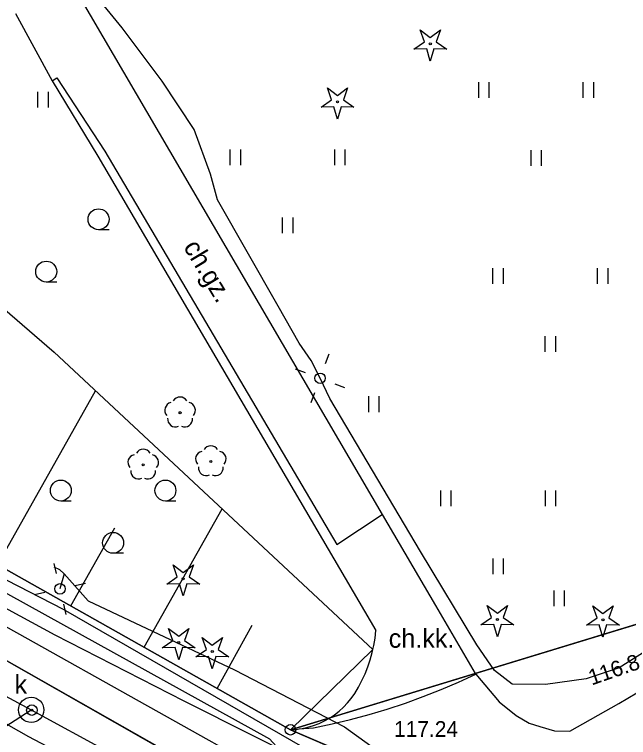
# Model space of a CAD drawing. Extents: x 6434771 to 6436222, y 5663454 to 5664782.
# Drawn here: x 6435057.69 to 6435087.04, y 5664004.67 to 5664039.23 of the extents above; entities that cross this region are included whole.
import ezdxf

# ---------------------------------------------------------------- set-up
doc = ezdxf.new("R2010")
doc.units = 0
for name, color, linetype in [('Warstwa 1', 7, 'Continuous'), ('Warstwa 10', 7, 'Continuous'), ('Warstwa 11', 7, 'Continuous'), ('Warstwa 12', 7, 'Continuous'), ('Warstwa 14', 7, 'Continuous'), ('Warstwa 15', 7, 'Continuous'), ('Warstwa 2', 7, 'Continuous'), ('Warstwa 20', 7, 'Continuous'), ('Warstwa 21', 7, 'Continuous'), ('Warstwa 4', 7, 'Continuous'), ('Warstwa 5', 7, 'Continuous'), ('Warstwa 6', 7, 'Continuous'), ('Warstwa 7', 7, 'Continuous'), ('Warstwa 8', 7, 'Continuous'), ('Warstwa 9', 7, 'Continuous')]:
    doc.layers.add(name, color=color, linetype=linetype)

msp = doc.modelspace()

# ---------------------------------------------------------------- linework, layer by layer
at = {"layer": 'Warstwa 1'}
for p, q in [((6435011.285, 5664038.642), (6435070.884, 5664005.038)), ((6435011.285, 5664038.642), (6435070.884, 5664005.038)), ((6435070.884, 5664005.038), (6435088.902, 5664010.531)), ((6435070.884, 5664005.038), (6435088.902, 5664010.531)), ((6435070.884, 5664005.038), (6435120.043, 5663983.972)), ((6435070.884, 5664005.038), (6435120.043, 5663983.972))]:
    msp.add_line(p, q, dxfattribs=at)
at = {"layer": 'Warstwa 10'}
for p, q in [((6434958.888, 5664068.218), (6435070.884, 5664005.038)), ((6435056.553, 5664025.71), (6435059.584, 5664023.09)), ((6435059.584, 5664023.09), (6435074.827, 5664008.87)), ((6435056.884, 5664012.936), (6435061.569, 5664021.238)), ((6435063.884, 5664008.987), (6435067.615, 5664015.599)), ((6435060.385, 5664010.962), (6435062.488, 5664014.691)), ((6435067.383, 5664007.013), (6435069.058, 5664010.032)), ((6435070.884, 5664005.038), (6435074.827, 5664008.87)), ((6435070.884, 5664005.038), (6435074.827, 5664008.87))]:
    msp.add_line(p, q, dxfattribs=at)
msp.add_lwpolyline([(6434957.278, 5664085.628), (6434956.006, 5664082.103), (6434955.669, 5664077.427), (6434956.205, 5664069.64), (6434958.747, 5664067.252), (6434998.275, 5664044.633), (6435039.608, 5664021.298), (6435060.023, 5664010.8), (6435071.579, 5664004.164), (6435087.417, 5663995.484)], dxfattribs=at)
for points in [[(6435076.785, 5664037.57), (6435077.287, 5664037.917), (6435077.085, 5664038.493), (6435077.57, 5664038.123), (6435078.055, 5664038.493), (6435077.853, 5664037.917), (6435078.355, 5664037.57), (6435077.745, 5664037.584), (6435077.57, 5664037), (6435077.395, 5664037.584)], [(6435072.347, 5664034.797), (6435072.849, 5664035.144), (6435072.647, 5664035.72), (6435073.132, 5664035.35), (6435073.617, 5664035.72), (6435073.415, 5664035.144), (6435073.917, 5664034.797), (6435073.307, 5664034.811), (6435073.132, 5664034.227), (6435072.957, 5664034.811)], [(6435064.975, 5664012.004), (6435065.477, 5664012.351), (6435065.275, 5664012.927), (6435065.76, 5664012.557), (6435066.245, 5664012.927), (6435066.043, 5664012.351), (6435066.545, 5664012.004), (6435065.935, 5664012.018), (6435065.76, 5664011.434), (6435065.585, 5664012.018)], [(6435079.99, 5664010.055), (6435080.492, 5664010.402), (6435080.29, 5664010.978), (6435080.775, 5664010.608), (6435081.26, 5664010.978), (6435081.058, 5664010.402), (6435081.56, 5664010.055), (6435080.95, 5664010.069), (6435080.775, 5664009.485), (6435080.6, 5664010.069)], [(6435085.038, 5664010.037), (6435085.54, 5664010.384), (6435085.338, 5664010.96), (6435085.823, 5664010.59), (6435086.308, 5664010.96), (6435086.106, 5664010.384), (6435086.608, 5664010.037), (6435085.998, 5664010.051), (6435085.823, 5664009.467), (6435085.648, 5664010.051)], [(6435064.759, 5664008.958), (6435065.261, 5664009.305), (6435065.059, 5664009.881), (6435065.544, 5664009.511), (6435066.029, 5664009.881), (6435065.827, 5664009.305), (6435066.329, 5664008.958), (6435065.719, 5664008.972), (6435065.544, 5664008.388), (6435065.369, 5664008.972)], [(6435066.364, 5664008.529), (6435066.866, 5664008.876), (6435066.664, 5664009.452), (6435067.149, 5664009.082), (6435067.634, 5664009.452), (6435067.432, 5664008.876), (6435067.934, 5664008.529), (6435067.324, 5664008.543), (6435067.149, 5664007.959), (6435066.974, 5664008.543)]]:
    msp.add_lwpolyline(points, close=True, dxfattribs=at)
for centre, radius in [((6435077.57, 5664037.825), 0.05), ((6435073.132, 5664035.052), 0.05), ((6435065.76, 5664012.259), 0.05), ((6435080.775, 5664010.31), 0.05), ((6435085.823, 5664010.292), 0.05), ((6435065.544, 5664009.213), 0.05), ((6435067.149, 5664008.784), 0.05), ((6435070.884, 5664005.038), 0.25)]:
    msp.add_circle(centre, radius, dxfattribs=at)
at = {"layer": 'Warstwa 11'}
for centre in [(6435065.607, 5664020.193), (6435063.847, 5664017.704), (6435067.079, 5664017.865)]:
    msp.add_circle(centre, 0.05, dxfattribs=at)
for centre, start, end in [((6435065.607, 5664020.568), 30.1471, 149.8529), ((6435065.25, 5664020.309), 102.1471, 221.8529), ((6435065.964, 5664020.309), 318.1471, 77.8529), ((6435065.387, 5664019.89), 174.1471, 293.8529), ((6435065.827, 5664019.89), 246.1471, 5.8529), ((6435063.847, 5664018.079), 30.1471, 149.8529), ((6435067.079, 5664018.24), 30.1471, 149.8529), ((6435063.49, 5664017.82), 102.1471, 221.8529), ((6435064.204, 5664017.82), 318.1471, 77.8529), ((6435066.722, 5664017.981), 102.1471, 221.8529), ((6435067.436, 5664017.981), 318.1471, 77.8529), ((6435063.627, 5664017.401), 174.1471, 293.8529), ((6435064.067, 5664017.401), 246.1471, 5.8529), ((6435066.859, 5664017.562), 174.1471, 293.8529), ((6435067.299, 5664017.562), 246.1471, 5.8529)]:
    msp.add_arc(centre, 0.375, start, end, dxfattribs=at)
at = {"layer": 'Warstwa 12'}
for points in [[(6434955.424, 5664107.808), (6434955.42, 5664107.13), (6434955.35, 5664106.73), (6434954.08, 5664104.27), (6434950.89, 5664100.97), (6434957.06, 5664088.94), (6434955.1, 5664084.25), (6434954.64, 5664077.68), (6434954.42, 5664077.06), (6434954.6, 5664076.43), (6434956.16, 5664068.01), (6435007.47, 5664038.56), (6435008.58, 5664038.52), (6435069.89, 5664004.61), (6435071.25, 5664003.11), (6435083.95, 5663996.72), (6435086.33, 5663998.08), (6435116.04, 5663981.22), (6435116.39, 5663980.605)], [(6435145.416, 5663965.523), (6435131.892, 5663973.134), (6435121.956, 5663978.76), (6435118.167, 5663980.884), (6435116.886, 5663981.615), (6435116.214, 5663981.95), (6435111.258, 5663983.451), (6435109.878, 5663982.721), (6435106.161, 5663984.541), (6435100.509, 5663987.262), (6435094.259, 5663992.186), (6435082.196, 5663998.174), (6435065.808, 5664006.401), (6435059.638, 5664009.555), (6435039.16, 5664020.663), (6434998.052, 5664044.242), (6434958.452, 5664066.903), (6434956.205, 5664069.64), (6434955.669, 5664077.427), (6434956.006, 5664082.103), (6434957.278, 5664085.628)], [(6434953.759, 5664072.48), (6434954.31, 5664070.893), (6434955.674, 5664067.077), (6434985.96, 5664050.029), (6434986.729, 5664049.597), (6435026.468, 5664027.217), (6435070.315, 5664002.675), (6435074.564, 5664000.044), (6435079.582, 5664002.333), (6435082.419, 5664003.729), (6435083.203, 5664003.199), (6435096.876, 5663995.093), (6435102.637, 5663991.843), (6435114.456, 5663985.09), (6435115.679, 5663984.435), (6435122.968, 5663980.237), (6435121.551, 5663977.954), (6435138.894, 5663968.174), (6435150.508, 5663961.813), (6435176.566, 5663946.547), (6435178.808, 5663945.26)], [(6434993.035, 5664044.543), (6435018.419, 5664030.685), (6435033.13, 5664022.337), (6435033, 5664019.087), (6435058.363, 5664004.724), (6435066.404, 5664000.479), (6435081.671, 5663992.367)], [(6435088.011, 5664008.9), (6435086.601, 5664008.001), (6435085.018, 5664007.475), (6435083.075, 5664007.202), (6435081.487, 5664007.221), (6435080.633, 5664007.879), (6435079.787, 5664009.101), (6435077.095, 5664013.553), (6435072.768, 5664020.88), (6435072.301, 5664021.84), (6435071.879, 5664022.682), (6435071.297, 5664023.524), (6435070.295, 5664025.288), (6435067.399, 5664030.374), (6435067.064, 5664031.59), (6435066.283, 5664033.729), (6435064.749, 5664036.037), (6435062.842, 5664038.593), (6435061.409, 5664040.362)], [(6435059.578, 5664012.821), (6435059.843, 5664012.701), (6435060.072, 5664012.488)], [(6435060.072, 5664012.488), (6435059.868, 5664011.773)], [(6435060.072, 5664012.488), (6435061.208, 5664011.205), (6435068.205, 5664007.902), (6435073.461, 5664005.179), (6435081.418, 5663999.445), (6435082.725, 5663998.466)]]:
    msp.add_lwpolyline(points, dxfattribs=at)
at = {"layer": 'Warstwa 14'}
msp.add_circle((6435058.524, 5664005.978), 0.045, dxfattribs=at)
at = {"layer": 'Warstwa 15'}
msp.add_circle((6435058.494, 5664005.989), 0.606, dxfattribs=at)
at = {"layer": 'Warstwa 2'}
for centre in [(6435072.301, 5664021.84), (6435059.868, 5664011.773)]:
    msp.add_circle(centre, 0.25, dxfattribs=at)
at = {"layer": 'Warstwa 20'}
msp.add_line((6434958.888, 5664068.218), (6435070.884, 5664005.038), dxfattribs=at)
at = {"layer": 'Warstwa 21'}
for p, q in [((6435056.553, 5664025.71), (6435059.584, 5664023.09)), ((6435059.584, 5664023.09), (6435074.827, 5664008.87))]:
    msp.add_line(p, q, dxfattribs=at)
at = {"layer": 'Warstwa 4'}
for points in [[(6435072.563, 5664022.543), (6435072.737, 5664023.011)], [(6435071.598, 5664022.102), (6435071.13, 5664022.276)], [(6435073.004, 5664021.578), (6435073.472, 5664021.404)], [(6435072.039, 5664021.137), (6435071.865, 5664020.669)], [(6435059.7, 5664012.504), (6435059.587, 5664012.991)], [(6435060.599, 5664011.941), (6435061.086, 5664012.054)], [(6435059.137, 5664011.605), (6435058.65, 5664011.492)], [(6435060.036, 5664011.042), (6435060.149, 5664010.555)]]:
    msp.add_lwpolyline(points, dxfattribs=at)
msp.add_circle((6435058.524, 5664005.978), 0.25, dxfattribs=at)
at = {"layer": 'Warstwa 5'}
for p, q in [((6435060.503, 5664040.576), (6435075.274, 5664015.33)), ((6435057.747, 5664039.269), (6435059.498, 5664036.048)), ((6435059.498, 5664036.048), (6435061.675, 5664032.451)), ((6435079.882, 5664035.239), (6435079.882, 5664035.989)), ((6435080.382, 5664035.239), (6435080.382, 5664035.989)), ((6435084.882, 5664035.239), (6435084.882, 5664035.989)), ((6435085.382, 5664035.239), (6435085.382, 5664035.989)), ((6435058.814, 5664034.776), (6435058.814, 5664035.526)), ((6435059.314, 5664034.776), (6435059.314, 5664035.526)), ((6435068.007, 5664032.027), (6435068.007, 5664032.777)), ((6435068.507, 5664032.027), (6435068.507, 5664032.777)), ((6435073.007, 5664032.027), (6435073.007, 5664032.777)), ((6435073.507, 5664032.027), (6435073.507, 5664032.777)), ((6435082.382, 5664031.989), (6435082.382, 5664032.739)), ((6435082.882, 5664031.989), (6435082.882, 5664032.739)), ((6435061.675, 5664032.451), (6435074.972, 5664009.779)), ((6435070.507, 5664028.777), (6435070.507, 5664029.527)), ((6435071.007, 5664028.777), (6435071.007, 5664029.527)), ((6435080.564, 5664026.349), (6435080.564, 5664027.099)), ((6435081.064, 5664026.349), (6435081.064, 5664027.099)), ((6435085.564, 5664026.349), (6435085.564, 5664027.099)), ((6435086.064, 5664026.349), (6435086.064, 5664027.099)), ((6435056.553, 5664025.71), (6435059.584, 5664023.09)), ((6435083.064, 5664023.099), (6435083.064, 5664023.849)), ((6435083.564, 5664023.099), (6435083.564, 5664023.849)), ((6435059.584, 5664023.09), (6435074.825, 5664008.871)), ((6435074.627, 5664020.227), (6435074.627, 5664020.977)), ((6435075.127, 5664020.227), (6435075.127, 5664020.977)), ((6435078.068, 5664015.723), (6435078.068, 5664016.473)), ((6435078.568, 5664015.723), (6435078.568, 5664016.473)), ((6435083.068, 5664015.723), (6435083.068, 5664016.473)), ((6435083.568, 5664015.723), (6435083.568, 5664016.473)), ((6435075.274, 5664015.33), (6435077.817, 5664010.985)), ((6435080.568, 5664012.473), (6435080.568, 5664013.223)), ((6435081.068, 5664012.473), (6435081.068, 5664013.223)), ((6435083.49, 5664010.942), (6435083.49, 5664011.692)), ((6435083.99, 5664010.942), (6435083.99, 5664011.692)), ((6435077.817, 5664010.985), (6435079.717, 5664007.732)), ((6435074.931, 5664009.425), (6435074.972, 5664009.779)), ((6435074.871, 5664009.074), (6435074.931, 5664009.425)), ((6435074.825, 5664008.871), (6435074.871, 5664009.074)), ((6435086.577, 5664006.3), (6435091.334, 5664009.095)), ((6435079.717, 5664007.732), (6435079.744, 5664007.7)), ((6435079.744, 5664007.7), (6435080.853, 5664006.369)), ((6435080.853, 5664006.369), (6435081.669, 5664005.717)), ((6435084.244, 5664004.978), (6435086.577, 5664006.3)), ((6435081.669, 5664005.717), (6435082.289, 5664005.355)), ((6435082.289, 5664005.355), (6435082.799, 5664005.194)), ((6435082.799, 5664005.194), (6435083.509, 5664004.987)), ((6435083.509, 5664004.987), (6435084.244, 5664004.978))]:
    msp.add_line(p, q, dxfattribs=at)
at = {"layer": 'Warstwa 6'}
for p, q in [((6435062.211, 5664028.938), (6435061.711, 5664028.938)), ((6435059.711, 5664026.438), (6435059.211, 5664026.438)), ((6435060.407, 5664015.973), (6435059.907, 5664015.973)), ((6435065.407, 5664015.973), (6435064.907, 5664015.973)), ((6435062.907, 5664013.473), (6435062.407, 5664013.473))]:
    msp.add_line(p, q, dxfattribs=at)
for points in [[(6435129.873, 5664079.629), (6435119.373, 5664060.725), (6435099.605, 5664026.362), (6435097.753, 5664027.064), (6435088.902, 5664010.531), (6435070.884, 5664005.038), (6435120.043, 5663983.972), (6435155.51, 5664047.027), (6435155.004, 5664047.313), (6435158.518, 5664053.401), (6435174.552, 5664081.758), (6435178.047, 5664087.926), (6435171.553, 5664091.735), (6435147.074, 5664105.982), (6435151.062, 5664159.407), (6435151.966, 5664163.866), (6435155.042, 5664172.61), (6435129.333, 5664159.69), (6435132.379, 5664160.093), (6435134.434, 5664158.918), (6435135.019, 5664155.141), (6435133.231, 5664121.51)], [(6435070.884, 5664005.038), (6435088.902, 5664010.531), (6435097.753, 5664027.064), (6435099.605, 5664026.362), (6435119.373, 5664060.725), (6435129.873, 5664079.629), (6435133.231, 5664121.51), (6435135.019, 5664155.141), (6435134.434, 5664158.918), (6435132.379, 5664160.093), (6435129.333, 5664159.69), (6435091.915, 5664143.622), (6435051.916, 5664125.895), (6435013.331, 5664108.431), (6434975.929, 5664092.123), (6434957.472, 5664084.246), (6434956.877, 5664081.353), (6434957.736, 5664068.872), (6435011.285, 5664038.642)], [(6435026.957, 5664002.35), (6435050.759, 5663985.791), (6435055.831, 5663981.839), (6435058.095, 5663979.622), (6435062.043, 5663974.514), (6435068.325, 5663963.837), (6435069.483, 5663961.233), (6435070.435, 5663958.091), (6435069.683, 5663952.11), (6435120.043, 5663983.972), (6435070.884, 5664005.038), (6435011.285, 5664038.642), (6434957.736, 5664068.872), (6434942.859, 5664049.431), (6434951.952, 5664044.671), (6434980.58, 5664028.593), (6434991.09, 5664022.666), (6434999.334, 5664017.996)]]:
    msp.add_lwpolyline(points, close=True, dxfattribs=at)
msp.add_lwpolyline([(6435092.292, 5664000.589), (6435091.876, 5663999.738), (6435091.442, 5663999.011), (6435090.505, 5663997.775), (6435090.026, 5663997.263), (6435089.223, 5663996.536), (6435087.802, 5663995.55), (6435086.82, 5663995.045), (6435086.161, 5663994.773), (6435085.399, 5663994.555), (6435084.229, 5663994.387), (6435083.333, 5663994.387), (6435082.567, 5663994.477), (6435081.406, 5663994.775), (6435080.444, 5663995.188), (6435079.641, 5663995.672), (6435056.975, 5664008.527), (6435038.924, 5664018.766), (6435021.047, 5664028.813), (6435001.041, 5664040.076), (6434969.434, 5664057.89), (6434963.473, 5664061.162)], dxfattribs=at)
for centre, radius in [((6435061.711, 5664029.438), 0.5), ((6435059.211, 5664026.938), 0.5), ((6435059.907, 5664016.473), 0.5), ((6435064.907, 5664016.473), 0.5), ((6435062.407, 5664013.973), 0.5), ((6435058.524, 5664005.978), 0.045)]:
    msp.add_circle(centre, radius, dxfattribs=at)
at = {"layer": 'Warstwa 7'}
for points in [[(6435037.705, 5664017.221), (6435040.885, 5664015.49), (6435052.65, 5664009.139), (6435058.494, 5664005.989), (6435062.236, 5664003.958), (6435070.529, 5663999.495), (6435074.133, 5663997.586), (6435082.78, 5663992.891), (6435090.971, 5663988.555), (6435092.414, 5663987.68)], [(6435049.072, 5664001.777), (6435050.141, 5664003.69), (6435050.499, 5664004.312), (6435051.281, 5664005.776), (6435051.511, 5664006.218), (6435055.779, 5664004.771), (6435056.167, 5664004.607), (6435056.821, 5664004.929), (6435057.95, 5664005.645), (6435058.494, 5664005.989)]]:
    msp.add_lwpolyline(points, dxfattribs=at)
at = {"layer": 'Warstwa 8'}
msp.add_line((6435056.975, 5664008.527), (6435079.641, 5663995.672), dxfattribs=at)
at = {"layer": 'Warstwa 9'}
for p, q in [((6435060.503, 5664040.576), (6435075.274, 5664015.33)), ((6435057.747, 5664039.269), (6435059.498, 5664036.048)), ((6435059.498, 5664036.048), (6435059.72, 5664036.195)), ((6435059.498, 5664036.048), (6435059.72, 5664036.195)), ((6435059.498, 5664036.048), (6435061.675, 5664032.451)), ((6435059.72, 5664036.195), (6435062.008, 5664032.697)), ((6435059.72, 5664036.195), (6435062.008, 5664032.697)), ((6435062.008, 5664032.697), (6435073.101, 5664013.902)), ((6435062.008, 5664032.697), (6435073.101, 5664013.902)), ((6435061.675, 5664032.451), (6435074.972, 5664009.779)), ((6435073.101, 5664013.902), (6435075.274, 5664015.33)), ((6435073.101, 5664013.902), (6435075.274, 5664015.33)), ((6435075.274, 5664015.33), (6435077.817, 5664010.985)), ((6435053.077, 5664015.083), (6435070.884, 5664005.038)), ((6435077.817, 5664010.985), (6435079.717, 5664007.732)), ((6435074.931, 5664009.425), (6435074.972, 5664009.779)), ((6435074.871, 5664009.074), (6435074.931, 5664009.425)), ((6435074.825, 5664008.871), (6435074.871, 5664009.074)), ((6435086.577, 5664006.3), (6435091.334, 5664009.095)), ((6435074.697, 5664008.384), (6435074.793, 5664008.727)), ((6435074.793, 5664008.727), (6435074.825, 5664008.871)), ((6435056.975, 5664008.527), (6435079.641, 5663995.672)), ((6435074.583, 5664008.046), (6435074.697, 5664008.384)), ((6435074.451, 5664007.716), (6435074.583, 5664008.046)), ((6435074.303, 5664007.392), (6435074.451, 5664007.716)), ((6435078.918, 5664007.317), (6435079.744, 5664007.7)), ((6435078.918, 5664007.317), (6435079.744, 5664007.7)), ((6435079.717, 5664007.732), (6435079.744, 5664007.7)), ((6435079.744, 5664007.7), (6435080.853, 5664006.369)), ((6435074.137, 5664007.077), (6435074.303, 5664007.392)), ((6435073.955, 5664006.771), (6435074.137, 5664007.077)), ((6435078.081, 5664006.959), (6435078.918, 5664007.317)), ((6435078.081, 5664006.959), (6435078.918, 5664007.317)), ((6435073.792, 5664006.54), (6435073.955, 5664006.771)), ((6435077.234, 5664006.624), (6435078.081, 5664006.959)), ((6435077.234, 5664006.624), (6435078.081, 5664006.959)), ((6435073.418, 5664006.119), (6435073.613, 5664006.323)), ((6435073.613, 5664006.323), (6435073.792, 5664006.54)), ((6435075.514, 5664006.028), (6435076.378, 5664006.314)), ((6435075.514, 5664006.028), (6435076.378, 5664006.314)), ((6435076.378, 5664006.314), (6435077.234, 5664006.624)), ((6435076.378, 5664006.314), (6435077.234, 5664006.624)), ((6435080.853, 5664006.369), (6435081.669, 5664005.717)), ((6435073.209, 5664005.93), (6435073.418, 5664006.119)), ((6435074.641, 5664005.767), (6435075.514, 5664006.028)), ((6435074.641, 5664005.767), (6435075.514, 5664006.028)), ((6435084.244, 5664004.978), (6435086.577, 5664006.3)), ((6435072.752, 5664005.601), (6435072.987, 5664005.757)), ((6435072.987, 5664005.757), (6435073.209, 5664005.93)), ((6435073.762, 5664005.531), (6435074.641, 5664005.767)), ((6435073.762, 5664005.531), (6435074.641, 5664005.767)), ((6435081.669, 5664005.717), (6435082.289, 5664005.355)), ((6435071.985, 5664005.135), (6435072.876, 5664005.32)), ((6435071.985, 5664005.135), (6435072.876, 5664005.32)), ((6435071.989, 5664005.241), (6435072.252, 5664005.342)), ((6435072.252, 5664005.342), (6435072.507, 5664005.462)), ((6435072.507, 5664005.462), (6435072.752, 5664005.601)), ((6435072.876, 5664005.32), (6435073.762, 5664005.531)), ((6435072.876, 5664005.32), (6435073.762, 5664005.531)), ((6435082.289, 5664005.355), (6435082.799, 5664005.194)), ((6435070.884, 5664005.038), (6435071.165, 5664005.058)), ((6435071.165, 5664005.058), (6435071.305, 5664005.079)), ((6435071.305, 5664005.079), (6435071.985, 5664005.135)), ((6435071.305, 5664005.079), (6435071.985, 5664005.135)), ((6435071.305, 5664005.079), (6435071.444, 5664005.099)), ((6435071.444, 5664005.099), (6435071.719, 5664005.16)), ((6435071.719, 5664005.16), (6435071.989, 5664005.241)), ((6435082.799, 5664005.194), (6435083.509, 5664004.987)), ((6435083.509, 5664004.987), (6435084.244, 5664004.978))]:
    msp.add_line(p, q, dxfattribs=at)

# ---------------------------------------------------------------- texts
at = {"layer": 'Warstwa 14'}
msp.add_text('116.8', height=0.75, rotation=19.0967, dxfattribs=at).set_placement((6435085.281, 5664007.154))
at = {"layer": 'Warstwa 5'}
msp.add_text('k', height=0.9, dxfattribs=at).set_placement((6435057.697, 5664006.763))
at = {"layer": 'Warstwa 6'}
msp.add_text('117.24', height=0.75, dxfattribs=at).set_placement((6435075.829, 5664004.701))
at = {"layer": 'Warstwa 9'}
msp.add_text('ch.gz.', height=0.9, rotation=301.0492, dxfattribs=at).set_placement((6435065.742, 5664028.117))
msp.add_text('ch.kk.', height=0.9, dxfattribs=at).set_placement((6435075.58, 5664008.959))

doc.saveas('drawing.dxf')
